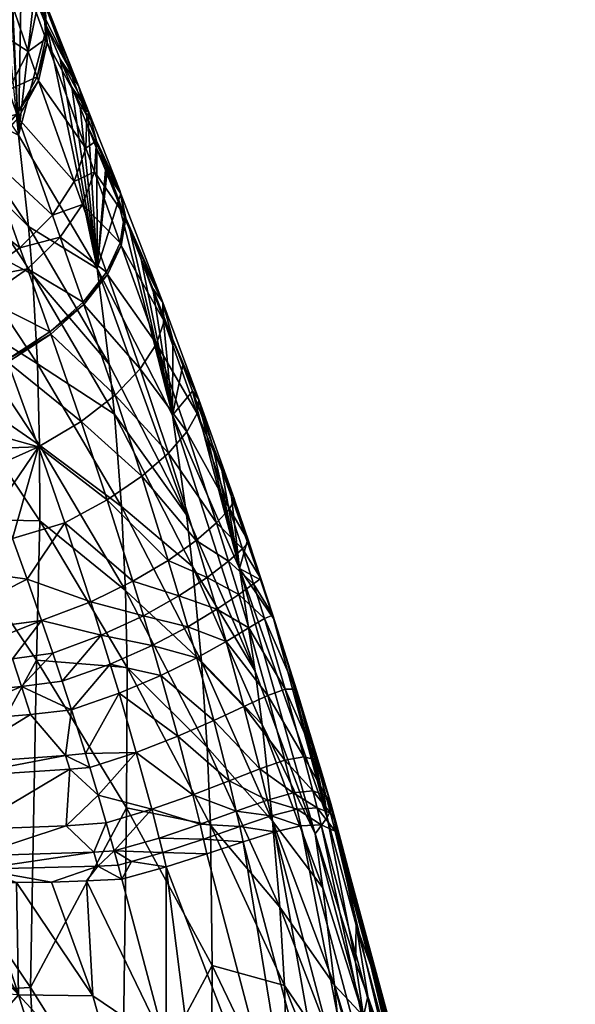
# Model space of a CAD drawing. Header units: millimetres. Extents: x -296 to 288, y -743 to -158.
# Tile 326 of 339: x 229 to 250, y -320 to -282. Entities that reach past the tile are written whole.
import ezdxf

# ---------------------------------------------------------------- set-up
doc = ezdxf.new("R2010")
doc.units = ezdxf.units.MM
doc.header["$MEASUREMENT"] = 0
doc.layers.add('Výchozí', color=7, linetype='Continuous', true_color=0x000000)

msp = doc.modelspace()

# ---------------------------------------------------------------- meshes
at = {"layer": 'Výchozí'}
mesh = msp.add_polyface(dxfattribs=at)
corners = [(244.194, -230.599, -503.857), (201.906, -267.08, -463.556), (188.246, -280.964, -449.443), (238.845, -230.358, -501.286), (215.505, -253.136, -477.67), (23.335, -455.304, -275.526), (247.12, -232.158, -504.539), (250.296, -241.808, -501.286), (250.055, -236.46, -503.857), (213.574, -278.748, -463.556), (249.051, -234.404, -504.382), (199.689, -292.408, -449.443), (189.321, -285.18, -480.152), (188.246, -280.964, -449.443), (201.906, -267.08, -463.556), (202.721, -271.762, -493.139), (215.505, -253.136, -477.67), (215.809, -258.622, -505.806), (226.729, -244.222, -501.866), (224.533, -250.207, -515.302), (199.689, -292.408, -449.443), (181.744, -305.073, -466.891), (195.474, -291.333, -480.153), (213.574, -278.748, -463.556), (185.86, -306.126, -435.331), (208.892, -277.933, -493.139), (227.517, -265.148, -477.67), (222.031, -264.846, -505.81), (237.223, -253.429, -501.003), (229.65, -256.959, -514.424), (237.223, -253.429, -501.003), (224.533, -250.207, -515.302), (202.721, -271.762, -493.139), (215.809, -258.622, -505.806), (161.523, -313.133, -454.275), (189.321, -285.18, -480.152), (202.721, -271.762, -493.139), (224.533, -250.207, -515.302), (224.698, -251.438, -516.303), (161.523, -313.133, -454.275), (157.089, -321.273, -451.164), (224.698, -251.438, -516.303), (225.648, -253.155, -517.252), (229.65, -256.959, -514.424), (222.031, -264.846, -505.81), (208.892, -277.933, -493.139), (167.527, -319.127, -454.276), (208.892, -277.933, -493.139), (195.474, -291.333, -480.153), (229.65, -256.959, -514.424), (167.527, -319.127, -454.276), (228.545, -256.567, -515.72), (225.648, -253.155, -517.252), (227.671, -255.607, -516.76), (171.733, -308.931, -464.438), (226.876, -247.652, -519.018), (224.533, -250.207, -515.302), (228.06, -243.39, -512.479), (224.698, -251.438, -516.303), (231.985, -254.45, -518.913), (229.65, -256.959, -514.424), (228.545, -256.567, -515.72), (228.268, -247.148, -523.686), (225.648, -253.155, -517.252), (224.698, -251.438, -516.303), (228.268, -247.148, -523.686), (225.648, -253.155, -517.252), (229.809, -249.294, -525.583), (230.914, -252.211, -522.944), (229.105, -242.675, -519.55), (233.821, -252.346, -523.879), (230.914, -252.211, -522.944), (233.009, -249.939, -529.732), (231.973, -247.286, -534.9), (229.809, -249.294, -525.583), (230.103, -245.582, -530.813), (235.173, -248.656, -542.201), (231.973, -247.286, -534.9), (232.96, -246.513, -544.871), (231.162, -244.771, -537.947), (152.584, -323.692, -446.838), (228.545, -256.567, -515.72), (162.035, -321.095, -453.566), (227.671, -255.607, -516.76), (226.729, -244.222, -501.866), (227.886, -242.808, -506.272), (227.671, -255.607, -516.76), (233.009, -249.939, -529.732), (227.671, -255.607, -516.76)]
mesh.append_faces([[corners[k] for k in face] for face in [(0, 1, 2, 2), (3, 4, 1, 1), (0, 5, 6, 6), (7, 8, 9, 9), (6, 5, 10, 10), (8, 11, 9, 9), (12, 13, 14, 14), (15, 12, 14, 14), (15, 14, 16, 16), (17, 15, 16, 16), (17, 16, 18, 18), (17, 18, 19, 19), (20, 21, 22, 22), (20, 22, 23, 23), (24, 21, 20, 20), (23, 22, 25, 25), (23, 25, 26, 26), (26, 25, 27, 27), (26, 27, 28, 28), (29, 30, 27, 27), (31, 32, 33, 33), (34, 35, 36, 36), (31, 34, 36, 36), (37, 38, 39, 39), (40, 41, 42, 42), (43, 44, 45, 45), (46, 47, 48, 48), (43, 45, 46, 46), (49, 50, 51, 51), (52, 53, 54, 54), (55, 56, 57, 57), (58, 56, 55, 55), (59, 60, 61, 61), (62, 58, 55, 55), (63, 64, 65, 65), (66, 67, 68, 68), (62, 55, 69, 69), (70, 59, 71, 71), (72, 68, 67, 67), (73, 74, 75, 75), (76, 72, 77, 77), (78, 73, 79, 79), (80, 39, 38, 38), (81, 82, 83, 83), (56, 84, 85, 85), (56, 85, 57, 57), (59, 86, 71, 71), (70, 71, 87, 87), (74, 65, 75, 75), (72, 67, 77, 77), (73, 75, 79, 79), (86, 59, 61, 61), (63, 65, 74, 74), (66, 68, 88, 88)]])
mesh = msp.add_polyface(dxfattribs=at)
corners = [(174.528, -294.793, -435.331), (23.335, -455.304, -275.526), (188.246, -280.964, -449.443), (146.956, -322.32, -407.112), (160.762, -308.576, -421.221), (244.194, -230.599, -503.857), (250.055, -236.46, -503.857), (249.051, -234.404, -504.382), (25.35, -457.319, -275.526), (172.078, -319.892, -421.221), (158.334, -333.698, -407.112), (199.689, -292.408, -449.443), (185.86, -306.126, -435.331), (124.735, -356.676, -418.761), (111.762, -367.761, -407.164), (157.089, -321.273, -451.164), (171.733, -308.931, -464.438), (107.543, -366.137, -401.599), (105.299, -363.329, -364.804), (119.224, -349.696, -378.903), (121.161, -352.799, -414.599), (133.109, -336.026, -393.005), (134.484, -339.688, -427.353), (146.956, -322.32, -407.112), (148.036, -326.294, -440.361), (160.762, -308.576, -421.221), (161.523, -313.133, -454.275), (174.528, -294.793, -435.331), (189.321, -285.18, -480.152), (175.581, -298.91, -466.89), (188.246, -280.964, -449.443), (130.958, -361.43, -378.903), (114.517, -373.111, -401.599), (127.855, -359.493, -414.599), (144.628, -347.544, -393.005), (140.966, -346.17, -427.353), (158.334, -333.698, -407.112), (154.36, -332.618, -440.361), (172.078, -319.892, -421.221), (167.527, -319.127, -454.276), (185.86, -306.126, -435.331), (181.744, -305.073, -466.891), (224.698, -251.438, -516.303), (157.089, -321.273, -451.164), (152.584, -323.692, -446.838), (161.523, -313.133, -454.275), (102.687, -372.79, -399.147), (102.812, -374.459, -399.32), (161.523, -313.133, -454.275), (175.581, -298.91, -466.89), (189.321, -285.18, -480.152), (161.523, -313.133, -454.275), (134.484, -339.688, -427.353), (148.036, -326.294, -440.361), (121.161, -352.799, -414.599), (134.484, -339.688, -427.353), (93.567, -379.932, -389.291), (107.543, -366.137, -401.599), (121.161, -352.799, -414.599), (157.089, -321.273, -451.164), (225.648, -253.155, -517.252), (171.733, -308.931, -464.438), (111.762, -367.761, -407.164), (157.108, -327.917, -446.984), (228.545, -256.567, -515.72), (167.527, -319.127, -454.276), (228.545, -256.567, -515.72), (162.035, -321.095, -453.566), (167.527, -319.127, -454.276), (195.474, -291.333, -480.153), (181.744, -305.073, -466.891), (167.527, -319.127, -454.276), (154.36, -332.618, -440.361), (140.966, -346.17, -427.353), (127.855, -359.493, -414.599), (100.723, -387.086, -389.291), (227.671, -255.607, -516.76), (171.733, -308.931, -464.438), (171.733, -308.931, -464.438), (124.735, -356.676, -418.761), (105.59, -378.461, -398.732), (93.567, -379.932, -389.291), (107.862, -377.968, -399.146)]
mesh.append_faces([[corners[k] for k in face] for face in [(0, 1, 2, 2), (3, 1, 4, 4), (1, 5, 2, 2), (6, 7, 8, 8), (9, 8, 10, 10), (8, 11, 6, 6), (8, 12, 11, 11), (13, 14, 15, 15), (15, 16, 13, 13), (17, 18, 19, 19), (20, 17, 19, 19), (20, 19, 21, 21), (22, 20, 21, 21), (22, 21, 23, 23), (24, 22, 23, 23), (24, 23, 25, 25), (26, 24, 25, 25), (26, 25, 27, 27), (28, 29, 30, 30), (29, 26, 27, 27), (29, 27, 30, 30), (31, 32, 33, 33), (31, 33, 34, 34), (34, 33, 35, 35), (34, 35, 36, 36), (36, 35, 37, 37), (36, 37, 38, 38), (38, 37, 39, 39), (38, 39, 40, 40), (40, 39, 41, 41), (42, 43, 44, 44), (45, 44, 46, 46), (44, 43, 47, 47), (48, 49, 50, 50), (51, 52, 53, 53), (51, 54, 55, 55), (56, 57, 58, 58), (58, 51, 56, 56), (59, 60, 61, 61), (47, 43, 62, 62), (63, 64, 65, 65), (66, 63, 67, 67), (68, 69, 70, 70), (71, 72, 73, 73), (71, 73, 74, 74), (74, 75, 71, 71), (76, 67, 77, 77), (78, 67, 79, 79), (67, 80, 79, 79), (1, 8, 7, 7), (45, 46, 81, 81), (44, 47, 46, 46), (65, 82, 63, 63), (63, 80, 67, 67)]])
mesh = msp.add_polyface(dxfattribs=at)
corners = [(229.696, -281.527, 61.339), (231.326, -285.824, 57.424), (230.992, -284.658, 56.353), (229.201, -280.12, 60.388), (229.631, -281.355, 61.518), (229.13, -279.938, 60.573), (229.23, -280.281, 62.679), (229.781, -282.986, 61.832), (229.722, -282.822, 62.005), (229.355, -281.8, 63.122), (228.389, -279.044, 66.514), (229.441, -284.458, 61.985), (231.276, -287.077, 58.059), (229.386, -284.301, 62.151), (229.044, -283.323, 63.223), (228.148, -280.688, 66.479), (228.605, -285.755, 62.072), (228.279, -284.814, 63.102), (227.423, -282.278, 66.23), (226.763, -280.217, 69.221), (226.191, -283.78, 65.904), (227.041, -286.236, 62.882), (225.535, -281.788, 68.793), (230.286, -283.62, 54.749), (231.398, -285.683, 55.585), (230.731, -284.707, 53.968), (229.772, -282.368, 55.713), (229.271, -281.149, 56.721), (225.706, -285.094, 17.429), (225.398, -281.732, 28.804), (228.66, -286.575, 31.659), (228.785, -279.961, 57.772), (228.312, -278.803, 58.865), (229.772, -282.368, 55.713), (229.271, -281.149, 56.721), (229.271, -281.149, 56.721), (228.785, -279.961, 57.772), (227.744, -277.401, 60.279), (228.234, -278.609, 59.054), (228.234, -278.609, 59.054), (228.312, -278.803, 58.865)]
mesh.append_faces([[corners[k] for k in face] for face in [(0, 1, 2, 2), (0, 2, 3, 3), (4, 0, 3, 3), (4, 3, 5, 5), (6, 4, 5, 5), (7, 1, 0, 0), (8, 7, 0, 0), (8, 0, 4, 4), (9, 8, 4, 4), (9, 4, 6, 6), (10, 9, 6, 6), (11, 12, 7, 7), (13, 11, 7, 7), (13, 7, 8, 8), (14, 13, 8, 8), (14, 8, 9, 9), (15, 14, 9, 9), (16, 11, 13, 13), (17, 16, 13, 13), (17, 13, 14, 14), (18, 17, 14, 14), (18, 14, 15, 15), (19, 18, 15, 15), (20, 21, 17, 17), (20, 17, 18, 18), (22, 20, 18, 18), (22, 18, 19, 19), (23, 2, 24, 24), (23, 24, 25, 25), (2, 26, 27, 27), (26, 2, 23, 23), (3, 2, 27, 27), (28, 29, 30, 30), (31, 30, 32, 32), (33, 30, 34, 34), (35, 30, 36, 36), (30, 37, 38, 38), (30, 39, 40, 40)]])
mesh = msp.add_polyface(dxfattribs=at)
corners = [(231.326, -285.824, 57.424), (231.398, -285.683, 55.585), (230.992, -284.658, 56.353), (229.781, -282.986, 61.832), (231.276, -287.077, 58.059), (230.833, -288.375, 58.359), (231.148, -289.259, 57.665), (231.615, -288.001, 57.338), (229.441, -284.458, 61.985), (230.286, -290.527, 57.753), (232.083, -291.887, 55.832), (229.985, -289.677, 58.423), (228.658, -285.906, 61.913), (228.605, -285.755, 62.072), (229.018, -291.764, 57.697), (231.174, -293.054, 55.979), (228.723, -290.943, 58.349), (227.415, -287.294, 61.732), (227.363, -287.147, 61.886), (227.041, -286.236, 62.882), (228.279, -284.814, 63.102), (227.036, -292.131, 58.238), (227.335, -292.928, 57.595), (225.698, -288.582, 61.558), (225.645, -288.439, 61.709), (225.312, -287.552, 62.682), (231.055, -285.497, 53.431), (230.731, -284.707, 53.968), (231.382, -286.298, 52.914), (229.049, -290.117, 20.285), (228.66, -286.575, 31.659), (231.726, -291.751, 34.305), (225.706, -285.094, 17.429), (225.818, -286.879, 10.865), (229.204, -291.987, 13.714), (225.937, -290.208, -2.358), (230.731, -284.707, 53.968), (231.055, -285.497, 53.431), (230.286, -283.62, 54.749), (230.731, -284.707, 53.968), (229.772, -282.368, 55.713), (230.286, -283.62, 54.749), (229.772, -282.368, 55.713)]
mesh.append_faces([[corners[k] for k in face] for face in [(0, 1, 2, 2), (3, 4, 0, 0), (5, 6, 7, 7), (5, 7, 4, 4), (8, 5, 4, 4), (9, 10, 6, 6), (11, 9, 6, 6), (11, 6, 5, 5), (12, 11, 5, 5), (12, 5, 8, 8), (13, 12, 8, 8), (14, 15, 9, 9), (16, 14, 9, 9), (16, 9, 11, 11), (17, 16, 11, 11), (17, 11, 12, 12), (18, 17, 12, 12), (18, 12, 13, 13), (19, 18, 13, 13), (19, 13, 20, 20), (21, 22, 14, 14), (21, 14, 16, 16), (23, 21, 16, 16), (23, 16, 17, 17), (24, 23, 17, 17), (24, 17, 18, 18), (25, 18, 19, 19), (1, 26, 27, 27), (26, 1, 28, 28), (29, 30, 31, 31), (32, 30, 29, 29), (33, 32, 29, 29), (33, 29, 34, 34), (35, 33, 34, 34), (31, 36, 37, 37), (31, 38, 39, 39), (40, 41, 31, 31), (30, 42, 31, 31)]])
mesh = msp.add_polyface(dxfattribs=at)
corners = [(232.83, -289.79, 54.648), (234.273, -293.071, 51.329), (232.642, -288.843, 53.506), (232.788, -289.679, 54.716), (232.596, -288.726, 53.576), (231.695, -286.795, 56.676), (231.398, -285.683, 55.585), (231.326, -285.824, 57.424), (232.658, -290.853, 55.374), (234.319, -293.801, 52.508), (232.619, -290.747, 55.44), (231.615, -288.001, 57.338), (231.276, -287.077, 58.059), (232.119, -291.988, 55.768), (234.026, -294.675, 53.289), (232.083, -291.887, 55.832), (231.148, -289.259, 57.665), (230.286, -290.527, 57.753), (231.174, -293.054, 55.979), (233.887, -292.532, 49.679), (233.436, -291.389, 50.175), (232.987, -290.263, 50.704), (232.541, -289.152, 51.266), (232.139, -288.097, 51.974), (232.098, -288.056, 51.863), (232.089, -287.973, 52.044), (232.047, -287.932, 51.934), (231.713, -287.109, 52.414), (231.382, -286.298, 52.914), (234.649, -297.447, 36.66), (232.541, -289.152, 51.266), (232.987, -290.263, 50.704), (231.726, -291.751, 34.305), (231.382, -286.298, 52.914), (231.713, -287.109, 52.414), (232.047, -287.932, 51.934), (232.098, -288.056, 51.863), (231.713, -287.109, 52.414), (232.047, -287.932, 51.934), (232.541, -289.152, 51.266), (231.055, -285.497, 53.431), (231.382, -286.298, 52.914)]
mesh.append_faces([[corners[k] for k in face] for face in [(0, 1, 2, 2), (3, 0, 2, 2), (3, 2, 4, 4), (5, 3, 4, 4), (5, 4, 6, 6), (7, 5, 6, 6), (8, 9, 0, 0), (10, 8, 0, 0), (10, 0, 3, 3), (11, 10, 3, 3), (11, 3, 5, 5), (12, 11, 5, 5), (12, 5, 7, 7), (13, 14, 8, 8), (15, 13, 8, 8), (15, 8, 10, 10), (16, 15, 10, 10), (16, 10, 11, 11), (17, 18, 15, 15), (1, 19, 20, 20), (20, 21, 1, 1), (1, 21, 22, 22), (1, 22, 2, 2), (23, 22, 24, 24), (25, 26, 27, 27), (4, 27, 28, 28), (26, 25, 23, 23), (26, 23, 24, 24), (25, 4, 2, 2), (25, 2, 23, 23), (22, 23, 2, 2), (25, 27, 4, 4), (4, 28, 6, 6), (29, 30, 31, 31), (32, 33, 34, 34), (32, 35, 36, 36), (32, 37, 38, 38), (36, 39, 32, 32), (32, 40, 41, 41)]])
mesh = msp.add_polyface(dxfattribs=at)
corners = [(234.319, -293.801, 52.508), (235.676, -296.843, 49.871), (234.273, -293.071, 51.329), (232.83, -289.79, 54.648), (234.026, -294.675, 53.289), (235.203, -298.094, 51.869), (235.601, -297.385, 51.062), (232.658, -290.853, 55.374), (233.391, -295.646, 53.744), (234.487, -298.922, 52.353), (232.119, -291.988, 55.768), (233.455, -299.819, 52.574), (235.565, -302.314, 51.264), (232.415, -296.667, 53.943), (231.208, -293.151, 55.917), (231.174, -293.054, 55.979), (232.083, -291.887, 55.832), (231.097, -297.692, 53.958), (232.112, -300.736, 52.592), (229.919, -294.299, 55.904), (229.436, -298.674, 53.862), (230.459, -301.625, 52.467), (235.044, -295.511, 48.561), (234.659, -294.511, 48.91), (234.274, -293.518, 49.282), (233.887, -292.532, 49.679), (234.659, -294.511, 48.91), (229.049, -290.117, 20.285), (231.726, -291.751, 34.305), (232.193, -295.464, 22.942), (232.39, -297.411, 16.371), (235.188, -301.315, 25.324), (229.204, -291.987, 13.714), (229.402, -295.451, 0.465), (232.667, -300.999, 3.109), (229.486, -298.619, -12.883), (234.649, -297.447, 36.66), (235.044, -295.511, 48.561), (235.427, -296.519, 48.237), (234.274, -293.518, 49.282), (234.659, -294.511, 48.91), (233.887, -292.532, 49.679), (234.274, -293.518, 49.282), (235.044, -295.511, 48.561), (232.987, -290.263, 50.704), (233.436, -291.389, 50.175), (233.436, -291.389, 50.175), (233.887, -292.532, 49.679), (232.541, -289.152, 51.266)]
mesh.append_faces([[corners[k] for k in face] for face in [(0, 1, 2, 2), (3, 0, 2, 2), (4, 5, 6, 6), (4, 6, 0, 0), (7, 4, 0, 0), (8, 9, 5, 5), (8, 5, 4, 4), (10, 8, 4, 4), (11, 12, 9, 9), (13, 11, 9, 9), (13, 9, 8, 8), (14, 13, 8, 8), (14, 8, 10, 10), (15, 14, 10, 10), (15, 10, 16, 16), (17, 18, 11, 11), (17, 11, 13, 13), (19, 17, 13, 13), (19, 13, 14, 14), (20, 21, 18, 18), (20, 18, 17, 17), (1, 22, 23, 23), (2, 24, 25, 25), (24, 2, 26, 26), (2, 1, 23, 23), (27, 28, 29, 29), (30, 29, 31, 31), (32, 29, 30, 30), (33, 30, 34, 34), (35, 33, 34, 34), (36, 37, 38, 38), (36, 39, 40, 40), (36, 41, 42, 42), (40, 43, 36, 36), (36, 44, 45, 45), (46, 47, 36, 36), (48, 36, 28, 28), (28, 36, 31, 31), (28, 31, 29, 29)]])
mesh = msp.add_polyface(dxfattribs=at)
corners = [(229.886, -294.205, 55.965), (229.919, -294.299, 55.904), (231.208, -293.151, 55.917), (231.174, -293.054, 55.979), (229.018, -291.764, 57.697), (228.248, -295.385, 55.816), (229.436, -298.674, 53.862), (231.097, -297.692, 53.958), (228.214, -295.294, 55.877), (227.335, -292.928, 57.595), (226.497, -297.15, 55.205), (226.807, -297.944, 54.692), (227.431, -299.565, 53.725), (227.929, -300.886, 53.014), (227.119, -298.749, 54.199), (226.283, -296.226, 55.801), (226.188, -296.368, 55.736), (227.036, -292.131, 58.238), (224.913, -293.2, 58.187), (225.229, -293.976, 57.54), (225.688, -295.113, 56.648), (226.153, -296.28, 55.798), (226.188, -296.368, 55.736), (226.153, -296.28, 55.798), (224.546, -292.301, 58.978), (229.204, -291.987, 13.714), (229.049, -290.117, 20.285), (232.193, -295.464, 22.942), (229.402, -295.451, 0.465), (232.39, -297.411, 16.371), (225.937, -290.208, -2.358), (225.951, -293.276, -15.669), (229.486, -298.619, -12.883), (225.895, -296.143, -29.035), (229.49, -301.558, -26.292), (222.022, -290.848, -31.919), (225.68, -301.47, -55.858), (221.731, -296.078, -58.623), (217.536, -290.805, -61.437), (217.354, -303.464, -127.875)]
mesh.append_faces([[corners[k] for k in face] for face in [(0, 1, 2, 2), (0, 2, 3, 3), (4, 0, 3, 3), (5, 6, 7, 7), (5, 7, 1, 1), (8, 5, 1, 1), (8, 1, 0, 0), (9, 8, 0, 0), (9, 0, 4, 4), (5, 10, 11, 11), (5, 11, 6, 6), (6, 12, 13, 13), (6, 14, 12, 12), (15, 10, 5, 5), (6, 11, 14, 14), (16, 10, 15, 15), (17, 18, 19, 19), (17, 19, 9, 9), (20, 8, 9, 9), (21, 22, 15, 15), (5, 8, 15, 15), (15, 20, 23, 23), (20, 9, 19, 19), (18, 17, 24, 24), (15, 8, 20, 20), (25, 26, 27, 27), (28, 25, 29, 29), (30, 25, 28, 28), (31, 30, 28, 28), (31, 28, 32, 32), (33, 31, 32, 32), (33, 32, 34, 34), (35, 31, 33, 33), (36, 33, 34, 34), (37, 35, 33, 33), (37, 33, 36, 36), (38, 35, 37, 37), (39, 38, 37, 37)]])
mesh = msp.add_polyface(dxfattribs=at)
corners = [(236.861, -301.087, 49.945), (237.369, -302.646, 49.572), (237.612, -302.371, 48.388), (237.056, -300.734, 48.757), (236.859, -301.083, 49.946), (237.054, -300.73, 48.758), (235.601, -297.385, 51.062), (235.676, -296.843, 49.871), (234.319, -293.801, 52.508), (236.362, -301.632, 50.764), (236.36, -301.628, 50.765), (235.203, -298.094, 51.869), (235.566, -302.318, 51.263), (236.829, -303.123, 50.393), (235.565, -302.314, 51.264), (234.487, -298.922, 52.353), (236.938, -300.619, 47.154), (236.938, -300.619, 47.157), (236.94, -300.624, 47.156), (236.939, -300.624, 47.153), (236.564, -299.583, 47.394), (236.187, -298.555, 47.654), (236.187, -298.555, 47.654), (235.808, -297.533, 47.934), (235.427, -296.519, 48.237), (235.044, -295.511, 48.561), (237.55, -302.349, 46.799), (237.256, -303.399, 38.443), (235.427, -296.519, 48.237), (235.808, -297.533, 47.934), (236.187, -298.555, 47.654), (236.564, -299.583, 47.394), (236.938, -300.619, 47.154), (236.939, -300.624, 47.153), (236.564, -299.583, 47.394), (236.938, -300.619, 47.154), (236.939, -300.624, 47.153), (237.55, -302.349, 46.799), (235.808, -297.533, 47.934), (234.649, -297.447, 36.66), (235.427, -296.519, 48.237), (237.855, -307.392, 27.152), (235.188, -301.315, 25.324)]
mesh.append_faces([[corners[k] for k in face] for face in [(0, 1, 2, 2), (0, 2, 3, 3), (4, 0, 3, 3), (4, 3, 5, 5), (6, 4, 5, 5), (6, 5, 7, 7), (8, 6, 7, 7), (9, 1, 0, 0), (10, 9, 0, 0), (10, 0, 4, 4), (11, 10, 4, 4), (11, 4, 6, 6), (12, 13, 9, 9), (14, 12, 9, 9), (14, 9, 10, 10), (15, 14, 10, 10), (15, 10, 11, 11), (16, 17, 18, 18), (16, 18, 19, 19), (5, 20, 21, 21), (7, 22, 23, 23), (20, 17, 16, 16), (7, 24, 25, 25), (24, 7, 23, 23), (19, 18, 26, 26), (17, 20, 5, 5), (17, 5, 3, 3), (17, 3, 18, 18), (26, 18, 2, 2), (18, 3, 2, 2), (5, 21, 7, 7), (27, 28, 29, 29), (27, 30, 31, 31), (27, 32, 33, 33), (27, 34, 35, 35), (36, 37, 27, 27), (27, 38, 30, 30), (27, 39, 40, 40), (39, 41, 42, 42)]])
mesh = msp.add_polyface(dxfattribs=at)
corners = [(231.47, -304.694, 51.332), (231.471, -304.698, 51.331), (233.113, -303.902, 51.498), (230.459, -301.625, 52.467), (233.112, -303.898, 51.499), (232.112, -300.736, 52.592), (231.882, -305.995, 50.936), (229.993, -306.691, 50.607), (230.36, -307.786, 50.268), (232.23, -307.119, 50.63), (229.564, -305.423, 51.042), (230.723, -308.891, 49.961), (232.574, -308.252, 50.357), (228.996, -303.813, 51.662), (229.436, -298.674, 53.862), (227.929, -300.886, 53.014), (228.426, -302.233, 52.354), (231.265, -310.592, 49.559), (233.241, -310.548, 49.912), (231.432, -311.13, 49.451), (231.757, -312.204, 49.262), (229.56, -305.425, 51.041), (229.561, -305.428, 51.04), (229.56, -305.425, 51.041), (229.486, -298.619, -12.883), (232.667, -300.999, 3.109), (232.822, -304.253, -10.261), (229.49, -301.558, -26.292), (232.888, -307.248, -23.699), (229.362, -306.961, -53.213), (232.856, -312.7, -50.689), (225.68, -301.47, -55.858), (229.129, -319.678, -120.607), (225.414, -314.2, -122.979), (221.479, -308.785, -125.418), (221.731, -296.078, -58.623), (217.354, -303.464, -127.875), (221.905, -314.451, -151.996), (217.884, -309.125, -154.307), (218.346, -312.234, -167.452), (214.267, -307.009, -169.657), (214.974, -310.337, -182.661), (218.97, -315.598, -180.526)]
mesh.append_faces([[corners[k] for k in face] for face in [(0, 1, 2, 2), (3, 0, 4, 4), (3, 4, 5, 5), (6, 7, 8, 8), (6, 8, 9, 9), (7, 6, 10, 10), (9, 8, 11, 11), (9, 11, 12, 12), (0, 10, 1, 1), (6, 1, 10, 10), (13, 0, 3, 3), (14, 15, 16, 16), (14, 16, 3, 3), (0, 13, 10, 10), (12, 11, 17, 17), (18, 19, 20, 20), (18, 17, 19, 19), (10, 21, 22, 22), (10, 13, 23, 23), (3, 16, 13, 13), (10, 22, 7, 7), (24, 25, 26, 26), (27, 24, 26, 26), (27, 26, 28, 28), (29, 27, 28, 28), (29, 28, 30, 30), (31, 27, 29, 29), (32, 29, 30, 30), (33, 31, 29, 29), (34, 35, 31, 31), (34, 31, 33, 33), (36, 35, 34, 34), (37, 34, 33, 33), (38, 36, 34, 34), (38, 34, 37, 37), (39, 38, 37, 37), (40, 38, 39, 39), (41, 39, 42, 42)]])
mesh = msp.add_polyface(dxfattribs=at)
corners = [(234.479, -303.087, 51.492), (234.481, -303.091, 51.491), (235.566, -302.318, 51.263), (235.565, -302.314, 51.264), (233.455, -299.819, 52.574), (233.862, -306.394, 50.836), (234.199, -307.561, 50.58), (235.588, -306.871, 50.597), (235.244, -305.666, 50.844), (233.519, -305.237, 51.123), (234.895, -304.471, 51.124), (233.113, -303.902, 51.498), (233.112, -303.898, 51.499), (232.112, -300.736, 52.592), (233.843, -312.757, 49.627), (234.13, -313.874, 49.538), (235.717, -313.339, 49.837), (235.438, -312.192, 49.915), (233.241, -310.548, 49.912), (234.852, -309.922, 50.171), (232.574, -308.252, 50.357), (232.23, -307.119, 50.63), (231.882, -305.995, 50.936), (231.471, -304.698, 51.331), (231.47, -304.694, 51.332), (232.075, -313.287, 49.109), (232.383, -314.377, 48.995), (231.757, -312.204, 49.262), (231.265, -310.592, 49.559), (232.39, -297.411, 16.371), (235.188, -301.315, 25.324), (235.426, -303.332, 18.761), (232.667, -300.999, 3.109), (235.778, -307.022, 5.506), (232.822, -304.253, -10.261), (236, -310.34, -7.865), (232.888, -307.248, -23.699), (236.127, -313.371, -21.311), (232.856, -312.7, -50.689)]
mesh.append_faces([[corners[k] for k in face] for face in [(0, 1, 2, 2), (0, 2, 3, 3), (4, 0, 3, 3), (5, 6, 7, 7), (5, 7, 8, 8), (9, 5, 8, 8), (9, 8, 10, 10), (11, 9, 10, 10), (11, 10, 1, 1), (12, 11, 1, 1), (12, 1, 0, 0), (13, 12, 0, 0), (13, 0, 4, 4), (14, 15, 16, 16), (14, 16, 17, 17), (18, 14, 17, 17), (18, 17, 19, 19), (20, 18, 19, 19), (20, 19, 6, 6), (21, 20, 6, 6), (21, 6, 5, 5), (22, 21, 5, 5), (22, 5, 9, 9), (23, 22, 9, 9), (23, 9, 11, 11), (24, 11, 12, 12), (14, 25, 26, 26), (14, 26, 15, 15), (27, 14, 18, 18), (20, 28, 18, 18), (14, 27, 25, 25), (29, 30, 31, 31), (32, 29, 31, 31), (32, 31, 33, 33), (34, 32, 33, 33), (34, 33, 35, 35), (36, 34, 35, 35), (36, 35, 37, 37), (38, 36, 37, 37)]])
mesh = msp.add_polyface(dxfattribs=at)
corners = [(238.216, -305.353, 49.04), (239.026, -308.094, 48.638), (239.428, -308.086, 47.472), (238.54, -305.211, 47.866), (237.797, -303.995, 49.289), (238.081, -303.787, 48.11), (237.369, -302.646, 49.572), (237.612, -302.371, 48.388), (237.608, -305.713, 49.863), (237.222, -304.413, 50.111), (236.829, -303.123, 50.393), (236.362, -301.632, 50.764), (236.728, -306.237, 50.369), (238.352, -308.338, 49.463), (236.368, -304.988, 50.616), (236.001, -303.749, 50.895), (235.566, -302.318, 51.263), (235.588, -306.871, 50.597), (237.423, -308.762, 49.975), (235.244, -305.666, 50.844), (234.895, -304.471, 51.124), (234.481, -303.091, 51.491), (238.064, -303.841, 46.534), (238.569, -305.342, 46.304), (237.55, -302.349, 46.799), (239.062, -306.851, 46.106), (239.062, -306.851, 46.106), (235.426, -303.332, 18.761), (235.188, -301.315, 25.324), (237.855, -307.392, 27.152), (238.125, -309.46, 20.609), (235.778, -307.022, 5.506), (238.569, -305.342, 46.304), (240.658, -313.081, 39.782), (237.256, -303.399, 38.443), (237.55, -302.349, 46.799), (238.064, -303.841, 46.534), (234.649, -297.447, 36.66), (238.569, -305.342, 46.304)]
mesh.append_faces([[corners[k] for k in face] for face in [(0, 1, 2, 2), (0, 2, 3, 3), (4, 0, 3, 3), (4, 3, 5, 5), (6, 4, 5, 5), (6, 5, 7, 7), (8, 1, 0, 0), (9, 8, 0, 0), (9, 0, 4, 4), (10, 9, 4, 4), (10, 4, 6, 6), (11, 10, 6, 6), (12, 13, 8, 8), (14, 12, 8, 8), (14, 8, 9, 9), (15, 14, 9, 9), (15, 9, 10, 10), (16, 15, 10, 10), (17, 18, 12, 12), (19, 17, 12, 12), (19, 12, 14, 14), (20, 19, 14, 14), (20, 14, 15, 15), (21, 20, 15, 15), (21, 15, 16, 16), (22, 5, 3, 3), (22, 3, 23, 23), (24, 7, 5, 5), (24, 5, 22, 22), (23, 3, 25, 25), (3, 2, 26, 26), (27, 28, 29, 29), (27, 29, 30, 30), (31, 27, 30, 30), (32, 33, 34, 34), (34, 35, 36, 36), (37, 34, 29, 29), (34, 36, 38, 38)]])
mesh = msp.add_polyface(dxfattribs=at)
corners = [(222.678, -300.511, 52.917), (217.026, -298.16, 54.353), (217.966, -301.085, 51.886), (223.543, -303.054, 51.354), (218.72, -303.509, 50.106), (224.527, -306.089, 49.793), (224.527, -306.089, 49.793), (219.579, -306.392, 48.27), (224.528, -306.092, 49.792), (224.527, -306.089, 49.793), (219.579, -306.392, 48.27), (219.58, -306.395, 48.268), (224.903, -307.291, 49.257), (219.907, -307.532, 47.619), (225.222, -308.329, 48.826), (220.185, -308.517, 47.087), (220.46, -309.508, 46.581), (217.719, -308.478, 46.113), (225.537, -309.377, 48.424), (228.426, -302.233, 52.354), (227.929, -300.886, 53.014), (229.557, -305.429, 51.039), (228.996, -303.813, 51.662), (228.436, -306.912, 50.228), (228.787, -307.99, 49.862), (229.135, -309.077, 49.527), (229.993, -306.691, 50.607), (230.723, -308.891, 49.961), (230.36, -307.786, 50.268), (227.431, -299.565, 53.725), (227.119, -298.749, 54.199), (229.56, -305.425, 51.041), (227.431, -299.565, 53.725), (229.993, -306.691, 50.607), (229.561, -305.428, 51.04), (229.56, -305.425, 51.041)]
mesh.append_faces([[corners[k] for k in face] for face in [(0, 1, 2, 2), (3, 0, 2, 2), (3, 2, 4, 4), (5, 3, 4, 4), (6, 4, 7, 7), (8, 9, 10, 10), (8, 10, 11, 11), (12, 8, 11, 11), (12, 11, 13, 13), (14, 12, 13, 13), (14, 13, 15, 15), (16, 15, 17, 17), (18, 14, 15, 15), (18, 15, 16, 16), (0, 3, 19, 19), (0, 19, 20, 20), (9, 8, 21, 21), (5, 22, 3, 3), (12, 23, 21, 21), (12, 21, 8, 8), (14, 24, 23, 23), (14, 23, 12, 12), (24, 14, 18, 18), (24, 18, 25, 25), (24, 26, 23, 23), (24, 25, 27, 27), (24, 27, 28, 28), (29, 30, 0, 0), (21, 31, 22, 22), (19, 3, 22, 22), (32, 0, 20, 20), (33, 34, 21, 21), (35, 21, 34, 34), (23, 26, 21, 21), (24, 28, 26, 26), (21, 22, 5, 5)]])
mesh = msp.add_polyface(dxfattribs=at)
corners = [(239.75, -310.719, 48.367), (240.094, -312.041, 48.269), (240.603, -312.219, 47.103), (240.223, -310.835, 47.203), (239.026, -308.094, 48.638), (239.428, -308.086, 47.472), (239.017, -310.854, 49.199), (239.333, -312.122, 49.108), (238.352, -308.338, 49.463), (237.608, -305.713, 49.863), (238.043, -311.183, 49.722), (238.337, -312.404, 49.639), (237.423, -308.762, 49.975), (236.728, -306.237, 50.369), (236.844, -311.648, 49.953), (236.251, -309.308, 50.202), (235.588, -306.871, 50.597), (234.852, -309.922, 50.171), (235.438, -312.192, 49.915), (234.199, -307.561, 50.58), (240.8, -312.534, 46.07), (240.839, -312.714, 45.595), (240.42, -311.26, 45.688), (239.988, -309.811, 45.802), (239.544, -308.368, 45.937), (239.062, -306.851, 46.106), (239.988, -309.811, 45.802), (238.125, -309.46, 20.609), (237.855, -307.392, 27.152), (240.195, -313.709, 28.304), (235.778, -307.022, 5.506), (238.538, -313.217, 7.388), (236, -310.34, -7.865), (240.658, -313.081, 39.782), (239.988, -309.811, 45.802), (240.42, -311.26, 45.688), (240.839, -312.714, 45.595), (240.42, -311.26, 45.688), (239.544, -308.368, 45.937), (239.062, -306.851, 46.106), (239.544, -308.368, 45.937), (237.256, -303.399, 38.443), (238.569, -305.342, 46.304)]
mesh.append_faces([[corners[k] for k in face] for face in [(0, 1, 2, 2), (0, 2, 3, 3), (4, 0, 3, 3), (4, 3, 5, 5), (6, 7, 1, 1), (6, 1, 0, 0), (8, 6, 0, 0), (8, 0, 4, 4), (9, 8, 4, 4), (10, 11, 7, 7), (10, 7, 6, 6), (12, 10, 6, 6), (12, 6, 8, 8), (13, 12, 8, 8), (14, 11, 10, 10), (15, 14, 10, 10), (15, 10, 12, 12), (16, 15, 12, 12), (17, 18, 14, 14), (17, 14, 15, 15), (19, 17, 15, 15), (19, 15, 16, 16), (20, 21, 22, 22), (5, 23, 24, 24), (5, 24, 25, 25), (26, 3, 22, 22), (3, 20, 22, 22), (20, 3, 2, 2), (26, 5, 3, 3), (27, 28, 29, 29), (30, 27, 31, 31), (32, 30, 31, 31), (33, 34, 35, 35), (36, 33, 37, 37), (38, 34, 33, 33), (39, 40, 33, 33), (41, 33, 29, 29), (41, 29, 28, 28), (39, 33, 42, 42)]])
mesh = msp.add_polyface(dxfattribs=at)
corners = [(234.27, -314.435, 49.508), (234.13, -313.874, 49.538), (232.383, -314.377, 48.995), (233.054, -314.789, 49.139), (234.407, -314.998, 49.487), (232.682, -315.476, 48.922), (234.407, -314.998, 49.487), (232.534, -314.925, 48.953), (232.682, -315.476, 48.922), (229.129, -319.678, -120.607), (232.856, -312.7, -50.689), (232.688, -325.349, -118.284), (225.414, -314.2, -122.979), (229.362, -306.961, -53.213), (229.41, -325.322, -147.431), (225.758, -319.862, -149.691), (221.905, -314.451, -151.996), (226.098, -322.998, -162.974), (222.301, -317.576, -165.213), (218.346, -312.234, -167.452), (222.85, -320.972, -178.356), (226.58, -326.421, -176.181), (218.97, -315.598, -180.526), (223.581, -324.712, -191.394), (219.784, -319.282, -193.5), (215.878, -313.962, -195.57), (214.974, -310.337, -182.661), (220.825, -323.371, -206.334), (217.014, -317.96, -208.347), (217.684, -320.128, -214.669), (221.446, -325.601, -212.678), (222.18, -328.03, -218.938), (219.939, -324.65, -220.143), (217.653, -321.297, -221.337), (219.913, -325.56, -221.79), (215.393, -318.407, -223.492), (219.995, -325.08, -221.075), (219.7, -326.085, -222.305), (215.32, -318.903, -224.233), (219.364, -326.653, -222.641), (215.113, -319.453, -224.763), (218.915, -327.259, -222.816), (214.78, -320.053, -225.103), (217.653, -321.297, -221.337), (219.939, -324.65, -220.143)]
mesh.append_faces([[corners[k] for k in face] for face in [(0, 1, 2, 2), (0, 2, 3, 3), (4, 0, 3, 3), (3, 5, 6, 6), (3, 2, 7, 7), (3, 7, 8, 8), (9, 10, 11, 11), (12, 13, 9, 9), (14, 9, 11, 11), (15, 12, 9, 9), (15, 9, 14, 14), (16, 12, 15, 15), (17, 15, 14, 14), (18, 16, 15, 15), (18, 15, 17, 17), (19, 16, 18, 18), (20, 18, 17, 17), (20, 17, 21, 21), (22, 19, 18, 18), (22, 18, 20, 20), (23, 20, 21, 21), (24, 22, 20, 20), (24, 20, 23, 23), (25, 26, 22, 22), (25, 22, 24, 24), (27, 24, 23, 23), (28, 25, 24, 24), (28, 24, 27, 27), (29, 28, 27, 27), (29, 27, 30, 30), (29, 30, 31, 31), (29, 31, 32, 32), (29, 32, 33, 33), (34, 35, 36, 36), (37, 38, 34, 34), (39, 40, 37, 37), (41, 42, 39, 39), (36, 43, 44, 44), (35, 43, 36, 36)]])
mesh = msp.add_polyface(dxfattribs=at)
corners = [(231.556, -320.003, 47.806), (231.309, -315.541, 48.416), (229.942, -315.585, 47.888), (228.661, -319.97, 46.566), (228.584, -315.607, 47.335), (227.234, -315.607, 46.76), (225.894, -315.586, 46.162), (234.397, -321.935, 48.606), (232.682, -315.476, 48.922), (229.135, -309.077, 49.527), (226.007, -310.988, 47.871), (230.494, -310.671, 49.334), (226.708, -313.538, 47.168), (230.515, -313.395, 48.586), (230.657, -311.206, 49.219), (226.151, -311.498, 47.713), (231.596, -314.426, 48.722), (232.075, -313.287, 49.109), (231.757, -312.204, 49.262), (226.976, -314.569, 46.946), (231.432, -311.13, 49.451), (231.265, -310.592, 49.559), (230.723, -308.891, 49.961), (231.757, -312.204, 49.262), (227.106, -315.087, 46.848), (231.744, -314.97, 48.672), (229.942, -315.585, 47.888), (228.584, -315.607, 47.335), (232.383, -314.377, 48.995), (232.383, -314.377, 48.995), (232.534, -314.925, 48.953), (232.682, -315.476, 48.922), (231.309, -315.541, 48.416), (232.682, -315.476, 48.922), (227.234, -315.607, 46.76), (228.584, -315.607, 47.335), (229.942, -315.585, 47.888), (231.309, -315.541, 48.416), (244.967, -328.464, 46.364), (241.245, -314.173, 45.52), (240.969, -313.607, 47.024), (244.411, -328.225, 47.55), (240.426, -313.368, 48.194), (243.602, -328.252, 48.414), (239.636, -313.396, 49.044), (241.321, -328.864, 49.209), (238.619, -313.632, 49.585), (237.395, -314.017, 49.831), (239.895, -329.33, 49.155), (235.985, -314.492, 49.794), (234.407, -314.998, 49.487), (232.682, -315.476, 48.922), (234.397, -321.935, 48.606)]
mesh.append_faces([[corners[k] for k in face] for face in [(0, 1, 2, 2), (3, 4, 5, 5), (3, 5, 6, 6), (4, 0, 2, 2), (7, 8, 1, 1), (9, 10, 11, 11), (12, 13, 14, 14), (12, 14, 15, 15), (15, 14, 11, 11), (15, 11, 10, 10), (16, 17, 13, 13), (18, 14, 13, 13), (13, 12, 19, 19), (13, 19, 16, 16), (11, 14, 20, 20), (11, 20, 21, 21), (9, 11, 22, 22), (18, 20, 14, 14), (22, 11, 21, 21), (23, 13, 17, 17), (16, 19, 24, 24), (16, 24, 25, 25), (26, 24, 27, 27), (17, 16, 28, 28), (25, 29, 16, 16), (30, 25, 31, 31), (25, 32, 33, 33), (29, 25, 30, 30), (24, 34, 35, 35), (25, 36, 37, 37), (24, 26, 25, 25), (38, 39, 40, 40), (41, 40, 42, 42), (43, 42, 44, 44), (45, 46, 47, 47), (48, 49, 50, 50), (50, 51, 52, 52)]])
mesh = msp.add_polyface(dxfattribs=at)
corners = [(224.565, -315.544, 45.543), (228.661, -319.97, 46.566), (225.894, -315.586, 46.162), (223.571, -319.648, 44.053), (223.246, -315.48, 44.901), (221.94, -315.395, 44.238), (220.646, -315.289, 43.554), (219.365, -315.163, 42.85), (217.784, -314.974, 41.941), (218.685, -318.995, 41.204), (220.87, -311.032, 45.862), (220.46, -309.508, 46.581), (217.977, -309.443, 45.551), (218.361, -310.924, 44.745), (226.007, -310.988, 47.871), (225.537, -309.377, 48.424), (220.996, -311.515, 45.651), (218.48, -311.393, 44.505), (226.151, -311.498, 47.713), (221.482, -313.442, 44.883), (218.935, -313.266, 43.62), (226.708, -313.538, 47.168), (221.714, -314.416, 44.545), (219.154, -314.212, 43.22), (226.976, -314.569, 46.946), (221.828, -314.905, 44.387), (219.261, -314.686, 43.031), (227.106, -315.087, 46.848), (229.135, -309.077, 49.527), (224.565, -315.544, 45.543), (225.894, -315.586, 46.162), (219.365, -315.163, 42.85), (220.646, -315.289, 43.554), (220.646, -315.289, 43.554), (221.94, -315.395, 44.238), (223.246, -315.48, 44.901), (224.565, -315.544, 45.543), (221.94, -315.395, 44.238), (223.246, -315.48, 44.901), (225.894, -315.586, 46.162), (227.234, -315.607, 46.76)]
mesh.append_faces([[corners[k] for k in face] for face in [(0, 1, 2, 2), (3, 0, 4, 4), (4, 5, 3, 3), (6, 7, 3, 3), (3, 5, 6, 6), (8, 9, 7, 7), (7, 9, 3, 3), (10, 11, 12, 12), (10, 12, 13, 13), (14, 15, 11, 11), (14, 11, 10, 10), (16, 10, 13, 13), (16, 13, 17, 17), (18, 14, 10, 10), (18, 10, 16, 16), (19, 16, 17, 17), (19, 17, 20, 20), (21, 18, 16, 16), (21, 16, 19, 19), (22, 19, 20, 20), (22, 20, 23, 23), (24, 21, 19, 19), (24, 19, 22, 22), (25, 22, 23, 23), (25, 23, 26, 26), (27, 24, 22, 22), (27, 22, 25, 25), (28, 15, 14, 14), (29, 30, 27, 27), (25, 26, 31, 31), (25, 31, 32, 32), (25, 29, 27, 27), (25, 33, 34, 34), (25, 35, 36, 36), (25, 37, 38, 38), (27, 39, 40, 40)]])
mesh = msp.add_polyface(dxfattribs=at)
corners = [(240.262, -312.704, 48.229), (240.426, -313.368, 48.194), (240.969, -313.607, 47.024), (240.787, -312.912, 47.061), (240.094, -312.041, 48.269), (240.603, -312.219, 47.103), (239.486, -312.758, 49.073), (239.636, -313.396, 49.044), (239.333, -312.122, 49.108), (238.48, -313.017, 49.608), (238.619, -313.632, 49.585), (238.337, -312.404, 49.639), (237.262, -313.422, 49.85), (237.395, -314.017, 49.831), (238.619, -313.632, 49.585), (237.125, -312.829, 49.876), (236.844, -311.648, 49.953), (235.852, -313.914, 49.811), (235.717, -313.339, 49.837), (235.438, -312.192, 49.915), (234.13, -313.874, 49.538), (240.998, -313.252, 46.029), (241.044, -313.443, 45.555), (240.839, -312.714, 45.595), (241.245, -314.173, 45.52), (240.969, -313.607, 47.024), (240.969, -313.607, 47.024), (240.426, -313.368, 48.194), (240.8, -312.534, 46.07), (241.245, -314.173, 45.52), (240.426, -313.368, 48.194), (239.636, -313.396, 49.044), (239.636, -313.396, 49.044), (238.125, -309.46, 20.609), (240.195, -313.709, 28.304), (240.488, -315.806, 21.797), (238.538, -313.217, 7.388)]
mesh.append_faces([[corners[k] for k in face] for face in [(0, 1, 2, 2), (0, 2, 3, 3), (4, 0, 3, 3), (4, 3, 5, 5), (6, 7, 1, 1), (6, 1, 0, 0), (8, 6, 0, 0), (8, 0, 4, 4), (9, 10, 7, 7), (9, 7, 6, 6), (11, 9, 6, 6), (11, 6, 8, 8), (12, 13, 14, 14), (12, 14, 9, 9), (15, 12, 9, 9), (15, 9, 11, 11), (16, 15, 11, 11), (17, 13, 12, 12), (18, 17, 12, 12), (18, 12, 15, 15), (19, 18, 15, 15), (19, 15, 16, 16), (20, 17, 18, 18), (21, 22, 23, 23), (22, 21, 24, 24), (21, 2, 25, 25), (26, 2, 1, 1), (26, 1, 27, 27), (21, 28, 5, 5), (21, 5, 3, 3), (2, 21, 3, 3), (29, 21, 25, 25), (27, 1, 7, 7), (30, 7, 31, 31), (32, 7, 10, 10), (21, 23, 28, 28), (33, 34, 35, 35), (36, 33, 35, 35)]])
mesh = msp.add_polyface(dxfattribs=at)
corners = [(235.852, -313.914, 49.811), (235.985, -314.492, 49.794), (237.395, -314.017, 49.831), (234.27, -314.435, 49.508), (234.407, -314.998, 49.487), (234.13, -313.874, 49.538), (240.998, -313.252, 46.029), (241.245, -314.173, 45.52), (241.245, -314.173, 45.52), (238.619, -313.632, 49.585), (237.395, -314.017, 49.831), (235.985, -314.492, 49.794), (237.395, -314.017, 49.831), (235.985, -314.492, 49.794), (234.407, -314.998, 49.487), (234.407, -314.998, 49.487), (233.054, -314.789, 49.139), (234.407, -314.998, 49.487), (234.407, -314.998, 49.487), (242.22, -318.049, 43.563), (241.389, -314.975, 43.695), (241.245, -314.173, 45.52), (242.355, -318.822, 41.737), (241.526, -315.755, 41.86), (245.973, -332.314, 44.704), (241.783, -317.255, 38.163), (243.443, -323.438, 37.947), (238.538, -313.217, 7.388), (240.488, -315.806, 21.797), (240.945, -319.587, 8.641), (238.818, -316.566, -5.957), (241.265, -322.926, -4.644), (236, -310.34, -7.865), (236.127, -313.371, -21.311), (238.996, -319.601, -19.382), (236.195, -318.832, -48.328), (232.856, -312.7, -50.689), (232.688, -325.349, -118.284), (241.245, -314.173, 45.52), (241.245, -314.173, 45.52), (241.389, -314.975, 43.695), (241.044, -313.443, 45.555), (241.389, -314.975, 43.695), (241.526, -315.755, 41.86), (241.245, -314.173, 45.52), (240.839, -312.714, 45.595), (241.044, -313.443, 45.555), (241.783, -317.255, 38.163), (241.763, -318.697, 28.655), (241.783, -317.255, 38.163), (242.231, -320.031, 30.679), (242.066, -320.799, 22.186), (240.195, -313.709, 28.304), (240.658, -313.081, 39.782)]
mesh.append_faces([[corners[k] for k in face] for face in [(0, 1, 2, 2), (3, 4, 1, 1), (3, 1, 0, 0), (5, 3, 0, 0), (6, 7, 8, 8), (9, 2, 10, 10), (1, 11, 12, 12), (1, 10, 2, 2), (11, 1, 4, 4), (13, 14, 15, 15), (16, 17, 18, 18), (19, 20, 21, 21), (20, 19, 22, 22), (20, 22, 23, 23), (24, 19, 21, 21), (25, 23, 22, 22), (26, 25, 22, 22), (27, 28, 29, 29), (30, 27, 29, 29), (30, 29, 31, 31), (32, 27, 30, 30), (33, 32, 30, 30), (33, 30, 34, 34), (35, 33, 34, 34), (36, 33, 35, 35), (37, 36, 35, 35), (38, 39, 40, 40), (41, 42, 43, 43), (42, 41, 44, 44), (43, 45, 46, 46), (45, 43, 47, 47), (48, 49, 50, 50), (50, 51, 48, 48), (51, 28, 52, 52), (51, 52, 48, 48), (53, 45, 47, 47), (48, 53, 47, 47), (48, 52, 53, 53), (28, 51, 29, 29)]])
mesh = msp.add_polyface(dxfattribs=at)
corners = [(225.106, -323.994, 43.863), (230.039, -324.379, 46.368), (228.661, -319.97, 46.566), (223.571, -319.648, 44.053), (228.09, -332.745, 43.477), (232.741, -333.235, 45.968), (223.646, -331.94, 40.644), (230.924, -341.576, 43.083), (235.349, -342.145, 45.561), (226.709, -340.703, 40.261), (234.397, -321.935, 48.606), (231.309, -315.541, 48.416), (231.556, -320.003, 47.806), (228.584, -315.607, 47.335), (232.81, -324.449, 47.588), (236.098, -328.398, 48.284), (237.785, -334.864, 47.96), (236.098, -328.398, 48.284), (237.785, -334.864, 47.96), (244.967, -328.464, 46.364), (249.087, -343.9, 44.181), (245.247, -329.026, 44.847), (244.411, -328.225, 47.55), (248.803, -343.358, 45.698), (243.602, -328.252, 48.414), (248.237, -343.128, 46.887), (242.564, -328.485, 48.964), (247.417, -343.151, 47.754), (241.321, -328.864, 49.209), (246.369, -343.373, 48.303), (239.895, -329.33, 49.155), (245.118, -343.735, 48.542), (241.245, -314.173, 45.52), (240.969, -313.607, 47.024), (240.426, -313.368, 48.194), (239.636, -313.396, 49.044), (238.619, -313.632, 49.585), (237.395, -314.017, 49.831), (235.985, -314.492, 49.794), (237.785, -334.864, 47.96), (243.693, -344.18, 48.475), (234.407, -314.998, 49.487), (236.098, -328.398, 48.284), (234.397, -321.935, 48.606)]
mesh.append_faces([[corners[k] for k in face] for face in [(0, 1, 2, 2), (0, 2, 3, 3), (4, 5, 1, 1), (4, 1, 0, 0), (6, 4, 0, 0), (7, 8, 5, 5), (7, 5, 4, 4), (9, 7, 4, 4), (9, 4, 6, 6), (10, 11, 12, 12), (12, 13, 2, 2), (2, 1, 14, 14), (2, 14, 12, 12), (5, 15, 14, 14), (14, 15, 10, 10), (5, 16, 17, 17), (14, 1, 5, 5), (8, 18, 5, 5), (14, 10, 12, 12), (19, 20, 21, 21), (22, 23, 19, 19), (24, 25, 22, 22), (26, 27, 24, 24), (28, 29, 26, 26), (30, 31, 28, 28), (19, 21, 32, 32), (22, 19, 33, 33), (24, 22, 34, 34), (35, 36, 26, 26), (35, 26, 24, 24), (28, 26, 36, 36), (37, 38, 30, 30), (37, 30, 28, 28), (30, 39, 40, 40), (41, 42, 30, 30), (30, 42, 39, 39), (43, 42, 41, 41)]])
mesh = msp.add_polyface(dxfattribs=at)
corners = [(245.973, -332.314, 44.704), (246.109, -333.067, 42.926), (242.22, -318.049, 43.563), (242.231, -320.031, 30.679), (241.783, -317.255, 38.163), (243.443, -323.438, 37.947), (246.924, -337.824, 30.241), (247.297, -340.2, 22.852), (242.602, -322.549, 23.101), (246.24, -333.8, 41.138), (242.355, -318.822, 41.737), (246.487, -335.209, 37.535), (242.909, -324.846, 15.449), (247.887, -344.375, 7.876), (243.161, -326.955, 7.741), (248.119, -346.231, 0.317), (243.367, -328.905, -0.01), (243.532, -330.719, -7.794), (247.615, -342.373, 15.392), (238.996, -319.601, -19.382), (238.818, -316.566, -5.957), (241.265, -322.926, -4.644), (241.48, -325.927, -18.013), (239.149, -325.015, -46.367), (241.695, -331.227, -44.896), (236.195, -318.832, -48.328), (239.168, -337.271, -114.012), (236.117, -331.332, -116.021), (232.688, -325.349, -118.284), (232.923, -330.957, -145.193), (236.321, -336.88, -142.973), (233.178, -334.093, -158.572), (242.231, -320.031, 30.679), (242.602, -322.549, 23.101), (242.066, -320.799, 22.186), (242.909, -324.846, 15.449), (243.161, -326.955, 7.741), (242.909, -324.846, 15.449), (240.945, -319.587, 8.641), (243.367, -328.905, -0.01), (243.367, -328.905, -0.01), (243.532, -330.719, -7.794), (243.532, -330.719, -7.794), (243.664, -332.419, -15.606), (243.768, -334.021, -23.438), (243.847, -335.542, -31.286), (243.768, -334.021, -23.438)]
mesh.append_faces([[corners[k] for k in face] for face in [(0, 1, 2, 2), (3, 4, 5, 5), (3, 6, 7, 7), (3, 7, 8, 8), (1, 9, 10, 10), (1, 10, 2, 2), (5, 10, 9, 9), (5, 9, 11, 11), (5, 11, 6, 6), (6, 3, 5, 5), (12, 13, 14, 14), (14, 15, 16, 16), (15, 17, 16, 16), (18, 12, 8, 8), (19, 20, 21, 21), (19, 21, 22, 22), (23, 19, 22, 22), (23, 22, 24, 24), (25, 19, 23, 23), (26, 23, 24, 24), (27, 25, 23, 23), (27, 23, 26, 26), (28, 25, 27, 27), (29, 28, 27, 27), (29, 27, 30, 30), (31, 29, 30, 30), (32, 33, 34, 34), (34, 35, 36, 36), (34, 33, 37, 37), (38, 34, 36, 36), (39, 38, 36, 36), (21, 40, 41, 41), (42, 43, 22, 22), (41, 22, 21, 21), (22, 44, 45, 45), (22, 43, 46, 46), (22, 45, 24, 24), (39, 21, 38, 38)]])

doc.saveas('drawing.dxf')
